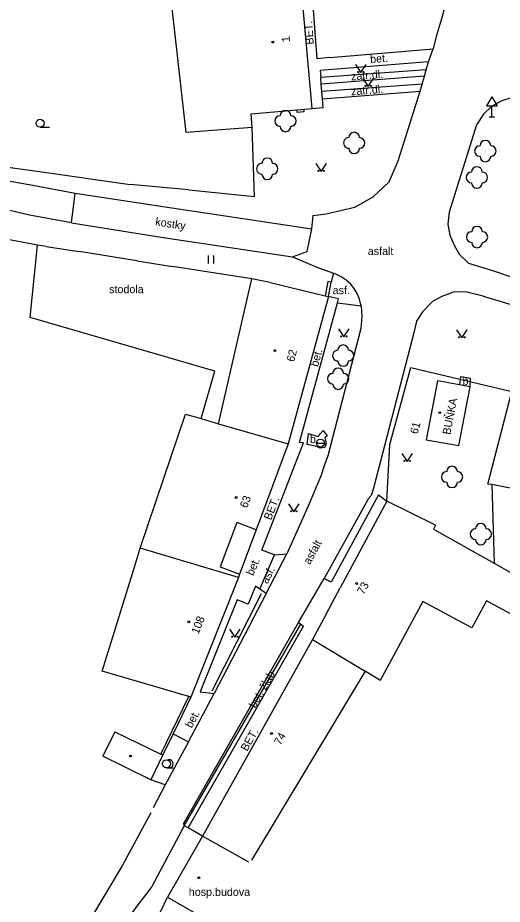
# Model space of a CAD drawing. Extents: x -544674 to -541478, y -1199076 to -1195527.
# Drawn here: x -543884.8 to -543839.4, y -1197417 to -1197333.9 of the extents above; entities that cross this region are included whole.
import ezdxf

# ---------------------------------------------------------------- set-up
doc = ezdxf.new("R2010")
doc.units = 0
for name, color, linetype in [('BUDOVY_MĚŘ', 7, 'Continuous'), ('BUDOVY_NEMĚŘ', 7, 'Continuous'), ('POMOC_POPIS', 7, 'Continuous'), ('ROZHRANÍ_PLOCH', 7, 'Continuous'), ('ZELEŇ', 7, 'Continuous'), ('ZN_BUDOV', 7, 'Continuous'), ('ZN_DOPLŇKOVÉ', 7, 'Continuous'), ('ZN_KULTUR', 7, 'Continuous'), ('Č_POPIS_ORIENT', 7, 'Continuous')]:
    doc.layers.add(name, color=color, linetype=linetype)

msp = doc.modelspace()

# ---------------------------------------------------------------- linework, layer by layer
at = {"layer": 'BUDOVY_MĚŘ'}
for points in [[(-543857.23, -1197342.42), (-543858.38, -1197329.51)], [(-543862.92, -1197342.94), (-543857.23, -1197342.42)], [(-543862.84, -1197344.2), (-543862.92, -1197342.94)], [(-543882.12, -1197355.35), (-543882.93, -1197355.22)], [(-543873.65, -1197356.69), (-543879.04, -1197355.84)], [(-543861.14, -1197358.74), (-543862.88, -1197358.4), (-543870.3, -1197357.22)], [(-543861.14, -1197358.74), (-543856, -1197359.97)], [(-543855.69, -1197360.05), (-543859.45, -1197373.85)], [(-543856, -1197359.97), (-543855.69, -1197360.05)], [(-543850.21, -1197379.21), (-543849.93, -1197373.89), (-543847.97, -1197366.69), (-543838.51, -1197368.93)], [(-543843.43, -1197368.32), (-543845.49, -1197367.94), (-543846.53, -1197373.46)], [(-543846.53, -1197373.46), (-543843.49, -1197373.98), (-543842.42, -1197368.5), (-543843.43, -1197368.32)], [(-543840.76, -1197377.61), (-543838.51, -1197368.93)], [(-543859.45, -1197373.85), (-543862.45, -1197381.89)], [(-543840.4, -1197377.66), (-543840.76, -1197377.61)], [(-543850.21, -1197379.21), (-543854.59, -1197387.33)], [(-543845.68, -1197381.47), (-543850.21, -1197379.21)], [(-543862.45, -1197381.89), (-543864.27, -1197381.2), (-543865.84, -1197385.35), (-543864.01, -1197386.04)], [(-543845.68, -1197381.47), (-543845.86, -1197381.84)], [(-543862.45, -1197381.89), (-543864.01, -1197386.04)], [(-543845.86, -1197381.84), (-543840.18, -1197385.01)], [(-543864.13, -1197386.35), (-543868.57, -1197397.56)], [(-543864.01, -1197386.04), (-543864.13, -1197386.35)], [(-543855.9, -1197389.78), (-543857.18, -1197392.15)], [(-543857.18, -1197392.15), (-543867.5, -1197410.57)], [(-543868.57, -1197397.56), (-543868.76, -1197397.49)], [(-543875.7, -1197400.8), (-543871.38, -1197402.89)], [(-543871.2, -1197402.98), (-543872.34, -1197405.3), (-543876.83, -1197403.1)], [(-543871.38, -1197402.89), (-543871.2, -1197402.98)], [(-543867.5, -1197410.57), (-543870.77, -1197416.3)], [(-543863.14, -1197413.01), (-543867.5, -1197410.57)], [(-543870.77, -1197416.3), (-543866.43, -1197418.78)]]:
    msp.add_lwpolyline(points, dxfattribs=at)
at = {"layer": 'BUDOVY_NEMĚŘ'}
for points in [[(-543862.84, -1197344.2), (-543869.03, -1197344.68), (-543870.6, -1197330.5), (-543858.38, -1197329.51)], [(-543867.62, -1197371.48), (-543866.33, -1197367.04), (-543883.63, -1197362.01), (-543882.93, -1197355.22)], [(-543865.99, -1197371.96), (-543862.88, -1197358.4)], [(-543873.33, -1197383.61), (-543871.11, -1197377.06), (-543869.08, -1197371.06), (-543867.62, -1197371.48)], [(-543867.62, -1197371.48), (-543865.99, -1197371.96)], [(-543865.99, -1197371.96), (-543859.45, -1197373.85)], [(-543827.62, -1197375.49), (-543830.13, -1197374.74), (-543831.54, -1197379.44), (-543840.4, -1197377.66)], [(-543868.76, -1197397.49), (-543876.87, -1197395.13), (-543873.9, -1197385.47), (-543873.33, -1197383.61)], [(-543864.13, -1197386.35), (-543873.33, -1197383.61)], [(-543840.18, -1197385.01), (-543835.52, -1197387.68), (-543837.48, -1197390.38), (-543840.9, -1197388.53), (-543842.28, -1197391.08), (-543846.85, -1197388.6), (-543850.85, -1197395.99), (-543852.24, -1197395.14)], [(-543857.18, -1197392.15), (-543852.24, -1197395.14)], [(-543852.24, -1197395.14), (-543862.89, -1197412.83)], [(-543875.7, -1197400.8), (-543876.83, -1197403.1)]]:
    msp.add_lwpolyline(points, dxfattribs=at)
at = {"layer": 'ROZHRANÍ_PLOCH'}
for points in [[(-543844.52, -1197328.03), (-543844.37, -1197328.51), (-543844.27, -1197329.02), (-543844.27, -1197329.52), (-543844.25, -1197329.97), (-543844.58, -1197332.01), (-543845.06, -1197333.95), (-543845.6, -1197335.68), (-543845.89, -1197336.86)], [(-543855.57, -1197337.67), (-543856.76, -1197337.78), (-543857.36, -1197329.43)], [(-543916.72, -1197335.6), (-543912.4, -1197340.67), (-543908.7, -1197343.54), (-543905.2, -1197345.09), (-543901.45, -1197346.13), (-543893.37, -1197347.87), (-543883.39, -1197349.61), (-543879.4, -1197350.37)], [(-543855.57, -1197337.67), (-543845.89, -1197336.86)], [(-543846.31, -1197338.05), (-543845.89, -1197336.86)], [(-543846.31, -1197338.05), (-543856.48, -1197338.87), (-543856.42, -1197339.54)], [(-543846.53, -1197338.81), (-543846.31, -1197338.05)], [(-543846.53, -1197338.81), (-543856.42, -1197339.54)], [(-543846.7, -1197339.4), (-543846.53, -1197338.81)], [(-543856.37, -1197340.16), (-543856.42, -1197339.54)], [(-543846.7, -1197339.4), (-543856.37, -1197340.16)], [(-543846.93, -1197340.16), (-543846.7, -1197339.4)], [(-543857.26, -1197353.71), (-543857.12, -1197352.45), (-543855.9, -1197352.29), (-543853.22, -1197351.66), (-543851.49, -1197350.71), (-543850.01, -1197349.3), (-543849.16, -1197347.35), (-543847.1, -1197340.81)], [(-543856.32, -1197340.83), (-543856.37, -1197340.16)], [(-543846.93, -1197340.16), (-543856.32, -1197340.83)], [(-543856.26, -1197341.54), (-543856.32, -1197340.83)], [(-543856.26, -1197341.54), (-543847.1, -1197340.81)], [(-543847.1, -1197340.81), (-543846.93, -1197340.16)], [(-543856.18, -1197342.33), (-543856.26, -1197341.54)], [(-543837.45, -1197341.26), (-543838.48, -1197341.42), (-543839.45, -1197341.71), (-543840.42, -1197342.25), (-543841.16, -1197342.95), (-543841.83, -1197343.96), (-543844.38, -1197352.14), (-543844.51, -1197353.26), (-543844.31, -1197354.29), (-543843.88, -1197355.31), (-543843.42, -1197356.12), (-543842.57, -1197356.92), (-543840.34, -1197357.6)], [(-543879.77, -1197353.15), (-543883.7, -1197352.41), (-543893.99, -1197349.99), (-543902.01, -1197348.18), (-543906.24, -1197347.12), (-543907.96, -1197346.55)], [(-543879.77, -1197353.15), (-543879.4, -1197350.37)], [(-543879.4, -1197350.37), (-543870.98, -1197351.64), (-543857.26, -1197353.71)], [(-543879.77, -1197353.15), (-543871.36, -1197354.47), (-543859.05, -1197356.34)], [(-543859.05, -1197356.34), (-543857.7, -1197355.84), (-543857.26, -1197353.71)], [(-543859.05, -1197356.34), (-543856.79, -1197357.3), (-543855.23, -1197357.86)], [(-543855.23, -1197357.86), (-543855.44, -1197358.71)], [(-543852.66, -1197360.81), (-543852.79, -1197360.28), (-543853, -1197359.77), (-543853.29, -1197359.3), (-543853.63, -1197358.87), (-543854.04, -1197358.5), (-543854.49, -1197358.19), (-543854.99, -1197357.95), (-543855.23, -1197357.86)], [(-543840.34, -1197357.6), (-543822.89, -1197363.51)], [(-543841.19, -1197360.01), (-543842.86, -1197359.6), (-543843.97, -1197359.65), (-543845.08, -1197360.04), (-543845.94, -1197360.51), (-543846.88, -1197361.47), (-543847.45, -1197362.35), (-543847.67, -1197363.31), (-543851.46, -1197377.98), (-543851.69, -1197378.68), (-543851.95, -1197378.96), (-543856.1, -1197386.45)], [(-543854.83, -1197360.63), (-543854.74, -1197360.27), (-543855.69, -1197360.05)], [(-543841.19, -1197360.01), (-543829.06, -1197363.63)], [(-543860.73, -1197384.23), (-543861.94, -1197383.8), (-543858.03, -1197373.76), (-543858.41, -1197373.73), (-543854.83, -1197360.63)], [(-543854.83, -1197360.63), (-543852.64, -1197360.91)], [(-543852.64, -1197360.91), (-543852.66, -1197360.81)], [(-543852.64, -1197360.91), (-543852.58, -1197361.91), (-543852.67, -1197363.05), (-543855.74, -1197374.95), (-543856.08, -1197375.89), (-543856.4, -1197376.87), (-543856.77, -1197377.75), (-543857.6, -1197379.67), (-543859.59, -1197384.14)], [(-543842.42, -1197368.5), (-543842.38, -1197367.72), (-543843.32, -1197367.58), (-543843.43, -1197368.32)], [(-543856.79, -1197374.1), (-543857.7, -1197373.89), (-543857.57, -1197372.88), (-543856.69, -1197373.15), (-543856.19, -1197372.59), (-543855.81, -1197373.1), (-543856.02, -1197373.29), (-543855.91, -1197373.77), (-543856.02, -1197374.17), (-543856.48, -1197374.26), (-543856.79, -1197374.1)], [(-543851.01, -1197378.62), (-543855.45, -1197386.79), (-543856.1, -1197386.45)], [(-543851.01, -1197378.62), (-543850.21, -1197379.21)], [(-543862.12, -1197387.45), (-543860.73, -1197384.23)], [(-543861.54, -1197387.86), (-543859.59, -1197384.14)], [(-543860.73, -1197384.23), (-543859.59, -1197384.14)], [(-543858.51, -1197390.57), (-543856.1, -1197386.45)], [(-543862.12, -1197387.45), (-543862.52, -1197387.17), (-543863.22, -1197388.86), (-543864.24, -1197388.44), (-543867.71, -1197397.08)], [(-543861.54, -1197387.86), (-543862.12, -1197387.45)], [(-543861.54, -1197387.86), (-543866.39, -1197397.23)], [(-543869.19, -1197409.61), (-543869.23, -1197409.37), (-543858.51, -1197390.57)], [(-543869.19, -1197409.61), (-543858.29, -1197390.72)], [(-543858.51, -1197390.57), (-543858.29, -1197390.72)], [(-543858.29, -1197390.72), (-543858.02, -1197390.91)], [(-543868.84, -1197409.81), (-543858.02, -1197390.91)], [(-543868.81, -1197401.75), (-543866.39, -1197397.23)], [(-543867.71, -1197397.08), (-543866.39, -1197397.23)], [(-543870.24, -1197401), (-543871.2, -1197402.98)], [(-543870.24, -1197401), (-543868.81, -1197401.75)], [(-543868.81, -1197401.75), (-543870.97, -1197405.76), (-543872.12, -1197407.92)], [(-543872.33, -1197408.41), (-543875.02, -1197413.36), (-543881.23, -1197423.75), (-543883.69, -1197426.94)], [(-543869.19, -1197409.61), (-543872.22, -1197415.31), (-543879.55, -1197424.91), (-543882.01, -1197427.98)], [(-543868.84, -1197409.81), (-543869.19, -1197409.61)], [(-543867.5, -1197410.57), (-543868.84, -1197409.81)]]:
    msp.add_lwpolyline(points, dxfattribs=at)
at = {"layer": 'ZELEŇ'}
msp.add_lwpolyline([(-543870.97, -1197405.76), (-543872.34, -1197405.3)], dxfattribs=at)
for centre in [(-543859.71, -1197343.61), (-543853.28, -1197345.66), (-543841, -1197346.42), (-543861.42, -1197348.08), (-543841.79, -1197348.89), (-543841.78, -1197354.47), (-543854.31, -1197365.58), (-543854.78, -1197367.74), (-543844.12, -1197376.94), (-543841.42, -1197382.3)]:
    msp.add_circle(centre, 0.0005, dxfattribs=at)
for centre, start, end in [((-543859.71, -1197343.11), 360, 179.99999), ((-543860.21, -1197343.61), 90, 269.99999), ((-543859.21, -1197343.61), 270, 90), ((-543859.71, -1197344.11), 180, 360), ((-543853.28, -1197345.16), 359.99998, 179.99998), ((-543853.78, -1197345.66), 89.99998, 269.99998), ((-543852.78, -1197345.66), 269.99998, 89.99997), ((-543841.5, -1197346.42), 89.99999, 269.99999), ((-543841, -1197345.92), 0, 179.99999), ((-543840.5, -1197346.42), 270, 89.99999), ((-543853.28, -1197346.16), 179.99998, 359.99997), ((-543861.92, -1197348.08), 89.99998, 269.99998), ((-543861.42, -1197347.58), 359.99998, 179.99998), ((-543860.92, -1197348.08), 269.99998, 89.99997), ((-543841, -1197346.92), 179.99999, 359.99999), ((-543842.29, -1197348.89), 89.99999, 269.99999), ((-543841.79, -1197348.39), 0, 179.99999), ((-543841.29, -1197348.89), 270, 89.99999), ((-543861.42, -1197348.58), 179.99998, 359.99997), ((-543841.79, -1197349.39), 179.99999, 359.99999), ((-543842.28, -1197354.47), 89.99999, 269.99999), ((-543841.78, -1197353.97), 0, 179.99999), ((-543841.28, -1197354.47), 270, 89.99999), ((-543841.78, -1197354.97), 179.99999, 359.99999), ((-543854.31, -1197365.08), 359.99998, 179.99998), ((-543854.81, -1197365.58), 89.99998, 269.99998), ((-543853.81, -1197365.58), 269.99998, 89.99997), ((-543854.31, -1197366.08), 179.99998, 359.99997), ((-543855.28, -1197367.74), 90, 269.99999), ((-543854.78, -1197367.24), 360, 179.99999), ((-543854.28, -1197367.74), 270, 90), ((-543854.78, -1197368.24), 180, 360), ((-543844.62, -1197376.94), 90, 269.99999), ((-543844.12, -1197376.44), 360, 179.99999), ((-543843.62, -1197376.94), 270, 90), ((-543844.12, -1197377.44), 180, 360), ((-543841.42, -1197381.8), 360, 179.99999), ((-543841.92, -1197382.3), 90, 269.99999), ((-543840.92, -1197382.3), 270, 90), ((-543841.42, -1197382.8), 180, 360)]:
    msp.add_arc(centre, 0.5, start, end, dxfattribs=at)
at = {"layer": 'ZN_BUDOV'}
for centre in [(-543860.9, -1197336.21), (-543860.71, -1197365.11), (-543845.27, -1197370.92), (-543864.34, -1197378.86), (-543853.05, -1197386.92), (-543868.76, -1197390.51), (-543861.03, -1197400.97), (-543874.22, -1197403.08), (-543867.84, -1197414.47)]:
    msp.add_circle(centre, 0.0875, dxfattribs=at)
at = {"layer": 'ZN_DOPLŇKOVÉ'}
for p, q in [((-543840.4, -1197341.334), (-543840.9, -1197342.2)), ((-543840.4, -1197341.334), (-543839.9, -1197342.2)), ((-543840.9, -1197342.2), (-543839.9, -1197342.2)), ((-543840.4, -1197343.2), (-543840.4, -1197342.2)), ((-543840.65, -1197343.2), (-543840.15, -1197343.2)), ((-543856.825, -1197373.77), (-543856.075, -1197373.77))]:
    msp.add_line(p, q, dxfattribs=at)
for points in [[(-543858.68, -1197342.55), (-543858.66, -1197342.77)], [(-543858.66, -1197342.77), (-543858.31, -1197342.74), (-543857.96, -1197342.71), (-543857.98, -1197342.49)], [(-543857.23, -1197342.42), (-543856.18, -1197342.33)], [(-543868.78, -1197350.05), (-543862.62, -1197350.68), (-543862.84, -1197344.2)], [(-543890.24, -1197347.31), (-543882.3, -1197348.39), (-543874.25, -1197349.54)], [(-543868.78, -1197350.05), (-543874.25, -1197349.54)], [(-543882.93, -1197355.22), (-543885.56, -1197354.73)], [(-543882.12, -1197355.35), (-543879.04, -1197355.84)], [(-543873.65, -1197356.69), (-543870.3, -1197357.22)], [(-543855.69, -1197360.05), (-543855.44, -1197358.71), (-543855.75, -1197358.63), (-543856, -1197359.97)], [(-543840.4, -1197377.66), (-543840.18, -1197385.01)], [(-543855.9, -1197389.78), (-543854.59, -1197387.33)], [(-543866.58, -1197396.97), (-543861.95, -1197387.85)], [(-543871.38, -1197402.89), (-543868.76, -1197397.49)], [(-543868.57, -1197397.56), (-543870.24, -1197401)], [(-543884.07, -1197433.36), (-543877.29, -1197424.07), (-543874.32, -1197421.91), (-543872.09, -1197419.04), (-543870.77, -1197416.3)]]:
    msp.add_lwpolyline(points, dxfattribs=at)
msp.add_circle((-543856.45, -1197373.77), 0.375, dxfattribs=at)
at = {"layer": 'ZN_KULTUR'}
for p, q in [((-543882.7, -1197344.195), (-543881.825, -1197344.195)), ((-543866.93, -1197356.955), (-543866.93, -1197356.205)), ((-543866.43, -1197356.955), (-543866.43, -1197356.205)), ((-543870.86, -1197404.175), (-543870.235, -1197404.175))]:
    msp.add_line(p, q, dxfattribs=at)
for points in [[(-543853.15, -1197338.32), (-543852.65, -1197339.07), (-543852.15, -1197338.32)], [(-543852.46, -1197339.62), (-543851.96, -1197340.37), (-543851.46, -1197339.62)], [(-543856.87, -1197347.57), (-543856.37, -1197348.32), (-543855.87, -1197347.57)], [(-543854.75, -1197363.08), (-543854.25, -1197363.83), (-543853.75, -1197363.08)], [(-543843.69, -1197363.16), (-543843.19, -1197363.91), (-543842.69, -1197363.16)], [(-543848.81, -1197374.74), (-543848.31, -1197375.49), (-543847.81, -1197374.74)], [(-543859.44, -1197379.45), (-543858.94, -1197380.2), (-543858.44, -1197379.45)], [(-543864.97, -1197391.21), (-543864.47, -1197391.96), (-543863.97, -1197391.21)]]:
    msp.add_lwpolyline(points, dxfattribs=at)
for centre, radius in [((-543852.9, -1197339.02), 0.05), ((-543852.4, -1197339.02), 0.05), ((-543852.21, -1197340.32), 0.05), ((-543851.71, -1197340.32), 0.05), ((-543882.7, -1197343.82), 0.375), ((-543856.62, -1197348.27), 0.05), ((-543856.12, -1197348.27), 0.05), ((-543854.5, -1197363.78), 0.05), ((-543854, -1197363.78), 0.05), ((-543843.44, -1197363.86), 0.05), ((-543842.94, -1197363.86), 0.05), ((-543848.56, -1197375.44), 0.05), ((-543848.06, -1197375.44), 0.05), ((-543859.19, -1197380.15), 0.05), ((-543858.69, -1197380.15), 0.05), ((-543864.72, -1197391.91), 0.05), ((-543864.22, -1197391.91), 0.05), ((-543870.86, -1197403.8), 0.375)]:
    msp.add_circle(centre, radius, dxfattribs=at)
msp.add_arc((-543870.61, -1197403.8), 0.375, 249.49437, 109.04743, dxfattribs=at)

# ---------------------------------------------------------------- texts
at = {"layer": 'POMOC_POPIS'}
for s, rotation, p in [('BET.', 94.10998, (-543857.06, -1197336.42)), ('bet.', 4.56, (-543851.76, -1197338.19)), ('zatr.dl.', 4.48998, (-543853.55, -1197339.81)), ('zatr.dl.', 4.56, (-543853.55, -1197341.21)), ('kostky', 351.21998, (-543871.94, -1197353.37)), ('bet.', 74.72, (-543856.68, -1197366.67)), ('BUŇKA', 78.94997, (-543844.29, -1197373.03)), ('BET.', 68.71998, (-543861.08, -1197381.04)), ('asfalt', 61.00998, (-543857.44, -1197385.21)), ('bet.', 66.65, (-543862.75, -1197386.24)), ('asf.', 62.33999, (-543861.41, -1197387.01)), ('bet. žlab', 60.21001, (-543862.55, -1197398.65)), ('bet.', 61.84002, (-543868.5, -1197400.52)), ('BET.', 60.74, (-543863.31, -1197402.69))]:
    msp.add_text(s, height=0.75, rotation=rotation, dxfattribs=at).set_placement(p)
for s, p in [('asfalt', (-543852.01, -1197356.16)), ('stodola', (-543876.23, -1197359.73)), ('asf.', (-543855.3, -1197359.82)), ('b.', (-543843.14, -1197368.32)), ('b.', (-543857.43, -1197373.77)), ('hosp.budova', (-543868.77, -1197416.18))]:
    msp.add_text(s, height=0.75, dxfattribs=at).set_placement(p)
at = {"layer": 'Č_POPIS_ORIENT'}
for s, rotation, p in [('1', 95.09999, (-543859.29, -1197336.18)), ('62', 74.75999, (-543858.92, -1197366.21)), ('61', 74.77002, (-543847.35, -1197372.98)), ('63', 69.46999, (-543863.32, -1197379.91)), ('73', 61.69002, (-543852.4, -1197388.02)), ('108', 68.39002, (-543867.87, -1197391.72)), ('74', 60.74, (-543860.19, -1197402.12))]:
    msp.add_text(s, height=0.75, rotation=rotation, dxfattribs=at).set_placement(p)

doc.saveas('drawing.dxf')
